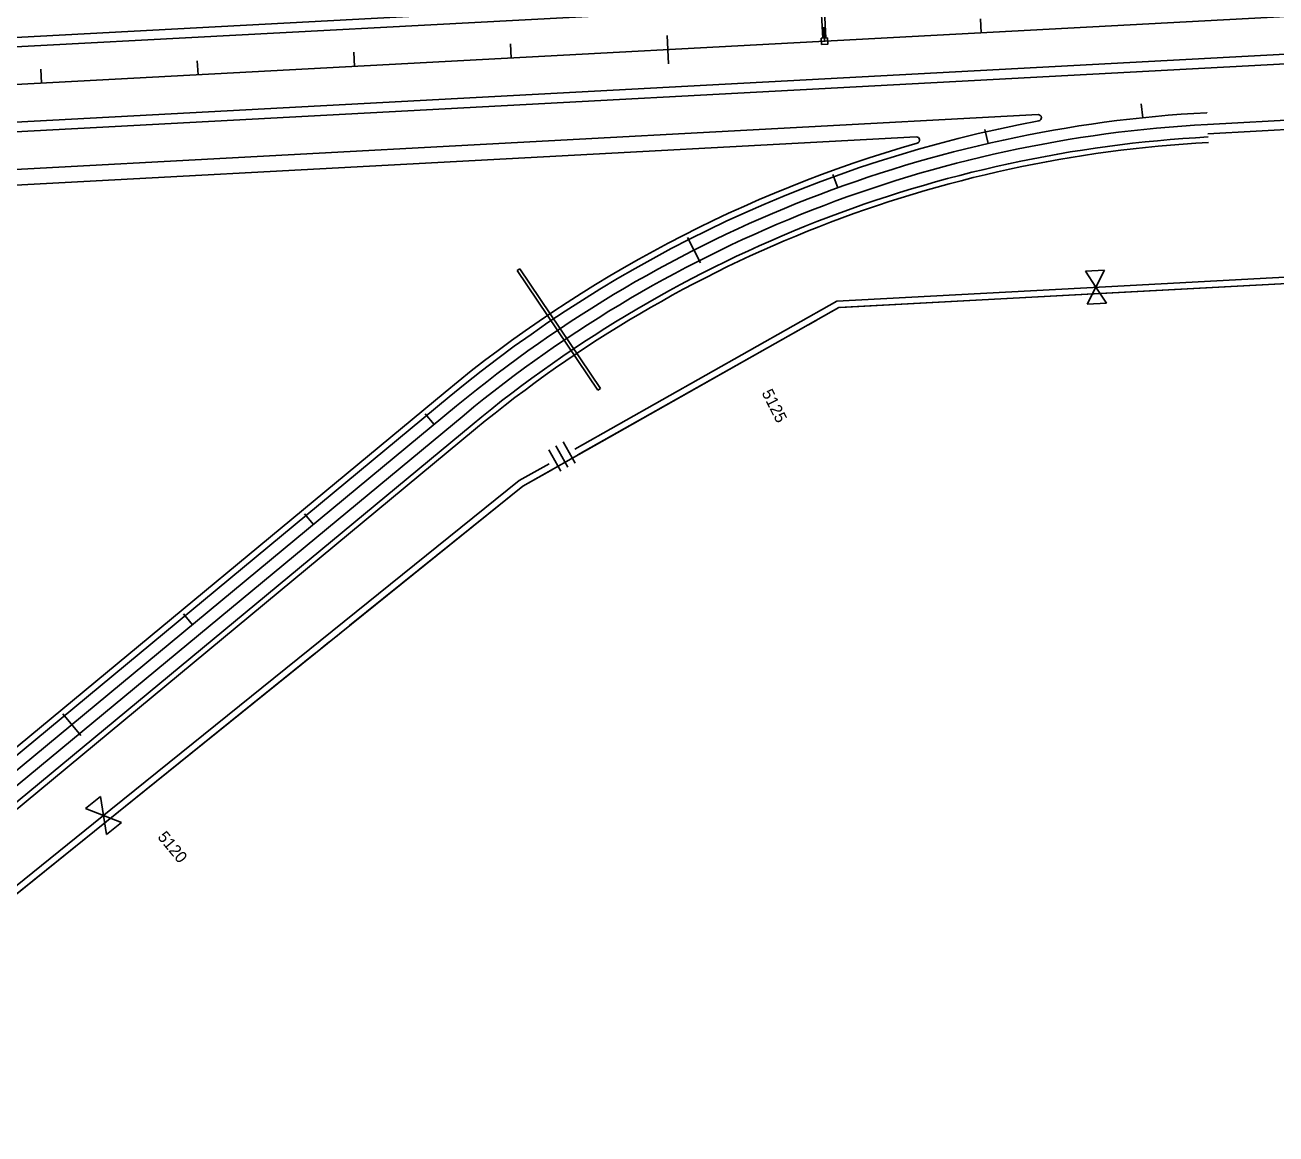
# Model space of a CAD drawing. Extents: x 192699 to 285914, y 194342 to 233219.
# Drawn here: x 264767 to 265565, y 204412 to 205119 of the extents above; entities that cross this region are included whole.
import ezdxf

# ---------------------------------------------------------------- set-up
doc = ezdxf.new("R2010")
doc.units = 0
for name, color, linetype in [('CENT LINE', 7, 'Continuous'), ('DRAINAGE', 7, 'Continuous'), ('R-W - CofA', 7, 'Continuous'), ('R_Proposed Guardrail', 7, 'Continuous'), ('ROAD', 7, 'Continuous'), ('SHOULDER', 7, 'Continuous'), ('STATIONING1', 7, 'Continuous'), ('STATIONING2', 7, 'Continuous')]:
    doc.layers.add(name, color=color, linetype=linetype)

msp = doc.modelspace()

# ---------------------------------------------------------------- linework, layer by layer
at = {"layer": 'CENT LINE'}
for p, q in [((262384.97, 204953.32), (268307.17, 205270.6)), ((265520.44, 205062.71), (265520.51, 205062.72)), ((264665.93, 204564.17), (265042.12, 204875.75))]:
    msp.add_line(p, q, dxfattribs=at)
msp.add_arc((265564.23, 204245.37), 818.51, 93.06664, 129.63332, dxfattribs=at)
at = {"layer": 'DRAINAGE'}
for p, q in [((265275.62, 205110.18), (265270.16, 205212.04)), ((265277.62, 205110.29), (265272.16, 205212.15)), ((265080.81, 204962.09), (265132.17, 204885.76)), ((265082.47, 204963.21), (265133.83, 204886.88))]:
    msp.add_line(p, q, dxfattribs=at)
msp.add_lwpolyline([(265274.83, 205106.14), (265278.83, 205106.35), (265278.61, 205110.35), (265274.62, 205110.13)], close=True, dxfattribs=at)
for points in [[(265080.81, 204962.09), (265082.47, 204963.21)], [(265132.17, 204885.76), (265133.83, 204886.88)]]:
    msp.add_lwpolyline(points, dxfattribs=at)
at = {"layer": 'R-W - CofA'}
for p, q in [((265443.15, 204961.64), (265455.34, 204962.29)), ((265449.81, 204951.42), (265443.15, 204961.64)), ((265455.34, 204962.29), (265449.81, 204951.42)), ((265444.28, 204940.54), (265449.81, 204951.42)), ((265449.81, 204951.42), (265456.47, 204941.2)), ((265456.47, 204941.2), (265444.28, 204940.54)), ((265100.99, 204847.76), (265108.63, 204834.24)), ((265105.5, 204850.31), (265113.14, 204836.78)), ((265110.01, 204852.86), (265117.65, 204839.33)), ((264703.33, 204517.87), (265084.39, 204824.71)), ((264805.64, 204619.13), (264815.14, 204626.78)), ((264815.14, 204626.78), (264817.02, 204614.73)), ((264817.02, 204614.73), (264805.64, 204619.13)), ((264818.89, 204602.67), (264817.02, 204614.73)), ((264817.02, 204614.73), (264828.39, 204610.33)), ((264828.39, 204610.33), (264818.89, 204602.67))]:
    msp.add_line(p, q, dxfattribs=at)
for points in [[(265084.39, 204824.71), (265285.82, 204938.48), (265984.82, 204975.93), (266682.21, 205043.34), (268179.52, 205133.57), (268307.17, 205140.41)], [(265455.9, 204951.74), (265810.89, 204970.76)], [(265117.43, 204848.13), (265284.63, 204942.57), (265455.9, 204951.74)], [(265456.12, 204947.61), (265619.44, 204956.36)], [(265286.71, 204938.53), (265456.12, 204947.61)], [(265276.52, 204933.24), (265282.02, 204936.34)], [(265266.45, 204927.55), (265271.95, 204930.65)], [(265119.47, 204844.52), (265261.87, 204924.96)], [(264821.77, 204618.55), (265082.06, 204828.15), (265101.21, 204838.96)], [(264973.87, 204735.71), (265084.39, 204824.71), (265103.24, 204835.36)], [(264964.86, 204728.46), (264969.77, 204732.42)], [(264955.85, 204721.2), (264960.76, 204725.16)], [(264824.36, 204615.33), (264951.75, 204717.9)], [(264526.51, 204411.7), (264700.92, 204521.24), (264821.77, 204618.55)], [(264691.26, 204510.28), (264703.33, 204517.87), (264703.33, 204517.87), (264824.36, 204615.33)]]:
    msp.add_lwpolyline(points, dxfattribs=at)
at = {"layer": 'R_Proposed Guardrail'}
msp.add_line((264675.82, 204552.23), (265052.01, 204863.81), dxfattribs=at)
msp.add_arc((265564.23, 204245.37), 803.01, 93.06664, 129.63332, dxfattribs=at)
at = {"layer": 'ROAD'}
for p, q in [((262384.97, 204983.36), (268307.17, 205300.64)), ((262384.97, 204923.27), (268307.17, 205240.55)), ((265520.84, 205055.22), (266149.94, 205088.93)), ((264669.08, 205021.61), (265412.9, 205061.46)), ((264660.59, 204569.47), (265037.34, 204881.52)), ((264670.72, 204558.39), (265046.91, 204869.97))]:
    msp.add_line(p, q, dxfattribs=at)
for centre, radius, start, end in [((265564.23, 204245.37), 826.01, 100.52281, 129.63332), ((265564.23, 204245.37), 811.01, 93.06664, 129.63332), ((265413.01, 205059.46), 2, 280.52281, 93.06667)]:
    msp.add_arc(centre, radius, start, end, dxfattribs=at)
at = {"layer": 'SHOULDER'}
for p, q in [((262385.29, 204977.37), (268307.49, 205294.65)), ((262384.65, 204929.26), (268306.84, 205246.54)), ((265521.16, 205049.23), (266150.26, 205082.94)), ((264669.61, 205011.62), (265335.24, 205047.28)), ((264658.04, 204572.55), (265034.79, 204884.6)), ((264678.05, 204549.53), (265054.24, 204861.11))]:
    msp.add_line(p, q, dxfattribs=at)
for centre, radius, start, end in [((265335.35, 205045.29), 2, 285.96749, 93.06664), ((265564.23, 204245.37), 830.01, 105.96749, 129.63332), ((265564.23, 204245.37), 799.51, 93.06664, 129.63332)]:
    msp.add_arc(centre, radius, start, end, dxfattribs=at)
at = {"layer": 'STATIONING1'}
for points in [[(265376.1, 205122.58), (265376.58, 205113.59)], [(265176.39, 205111.88), (265177.35, 205093.9)], [(265276.24, 205117.23), (265276.72, 205108.24)], [(265076.53, 205106.53), (265077.01, 205097.54)], [(264876.82, 205095.83), (264877.3, 205086.84)], [(264976.67, 205101.18), (264977.15, 205092.19)], [(264776.96, 205090.48), (264777.44, 205081.49)]]:
    msp.add_lwpolyline(points, dxfattribs=at)
at = {"layer": 'STATIONING2'}
for points in [[(265478.7, 205068.45), (265479.63, 205059.5)], [(265379.03, 205051.89), (265381.04, 205043.12)], [(265282.12, 205023.31), (265285.18, 205014.85)], [(265189.41, 204983.13), (265197.57, 204967.09)], [(265022.09, 204870.84), (265027.83, 204863.9)], [(264945.07, 204807.05), (264950.81, 204800.12)], [(264868.06, 204743.26), (264873.8, 204736.33)], [(264791.04, 204679.47), (264802.53, 204665.61)]]:
    msp.add_lwpolyline(points, dxfattribs=at)

# ---------------------------------------------------------------- texts
for s, rotation, p in [('5125', 296.93277, (265236.46, 204884.15)), ('5120', 309.63332, (264851.07, 204600.85))]:
    msp.add_text(s, height=7.5, rotation=rotation, dxfattribs=at).set_placement(p)

doc.saveas('drawing.dxf')
